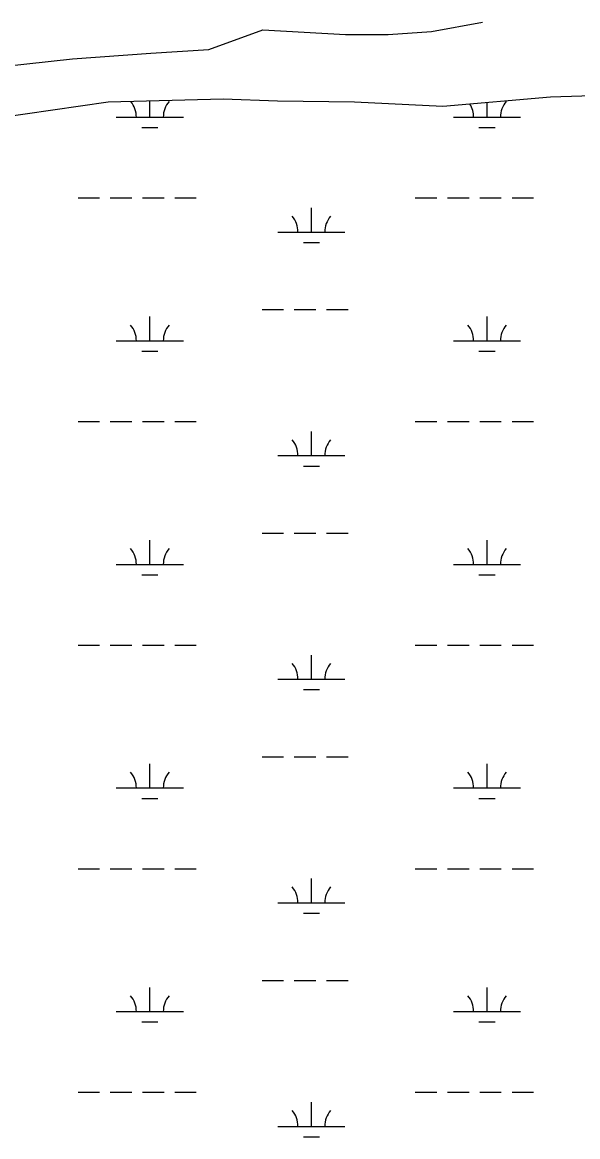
# Model space of a CAD drawing. Extents: x 3177185 to 3215018, y 812988 to 838321.
# Drawn here: x 3208098 to 3208925, y 832790 to 834448 of the extents above; entities that cross this region are included whole.
import ezdxf

# ---------------------------------------------------------------- set-up
doc = ezdxf.new("R2010")
doc.units = 0
doc.layers.add('V-SITE-VEGE', color=7, linetype='Continuous')
doc.layers.add('V-WETL-SWMP', color=7, linetype='Continuous')

msp = doc.modelspace()

# ---------------------------------------------------------------- linework, layer by layer
at = {"layer": 'V-SITE-VEGE'}
for p, q in [((3208376.079, 834407.8960000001), (3208456.203, 834437.218)), ((3208456.203, 834437.218), (3208579.1, 834430.1789999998)), ((3208707.1750000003, 834434.604), (3208783.166, 834448.297)), ((3208579.1, 834430.179), (3208642.62, 834430.308)), ((3208642.62, 834430.308), (3208707.1750000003, 834434.604)), ((3208289.6580000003, 834402.514), (3208376.079, 834407.8960000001)), ((3208068.933, 834382.278), (3208173.045, 834393.9450000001)), ((3208173.045, 834393.9450000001), (3208289.6580000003, 834402.514)), ((3209128.066, 834344.865), (3208884.4050000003, 834337.079)), ((3208226.285, 834329.491), (3208049.305, 834304.1360000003)), ((3208397.057, 834334.002), (3208226.285, 834329.491)), ((3208478.289, 834331.045), (3208397.057, 834334.002)), ((3208592.842, 834329.196), (3208478.289, 834331.045)), ((3208724.065, 834323.216), (3208592.842, 834329.1960000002)), ((3208884.4050000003, 834337.079), (3208724.065, 834323.216))]:
    msp.add_line(p, q, dxfattribs=at)
at = {"layer": 'V-WETL-SWMP'}
for p, q in [((3208376.081057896, 834407.895225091), (3208456.2050574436, 834437.2162258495)), ((3208456.2050574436, 834437.2162258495), (3208579.1000554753, 834430.177229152)), ((3208707.177053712, 834434.60323211), (3208783.169052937, 834448.2962334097)), ((3208579.1000554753, 834430.177229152), (3208642.6220545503, 834430.3062307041)), ((3208642.6220545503, 834430.3062307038), (3208707.177053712, 834434.60323211)), ((3208289.6590590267, 834402.5122231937), (3208376.081057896, 834407.895225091)), ((3208068.933061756, 834382.2762186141), (3208173.04506052, 834393.9432206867)), ((3208173.04506052, 834393.9432206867), (3208289.6590590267, 834402.5122231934)), ((3209128.0680705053, 834344.8632039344), (3208884.407073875, 834337.0771982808)), ((3208226.2850833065, 834329.4881824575), (3208049.306085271, 834304.1351791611)), ((3208397.0580809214, 834334.0011864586), (3208226.2850833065, 834329.4881824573)), ((3208288.1126047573, 834306.9460707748), (3208288.11260535, 834331.1220933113)), ((3208478.290079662, 834331.0431885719), (3208397.0580809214, 834334.0011864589)), ((3208592.8430779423, 834329.1931914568), (3208478.290079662, 834331.0431885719)), ((3208724.066075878, 834323.2131949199), (3208592.8430779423, 834329.1931914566)), ((3208884.407073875, 834337.0771982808), (3208724.066075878, 834323.2131949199)), ((3208790.02060109, 834306.9460707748), (3208790.0206016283, 834328.9160019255)), ((3208238.112605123, 834306.9460707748), (3208338.112604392, 834306.9460707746)), ((3208740.0206014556, 834306.9460707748), (3208840.020600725, 834306.9460707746)), ((3208276.1126044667, 834291.5150710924), (3208300.112604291, 834291.5150710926)), ((3208778.0206007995, 834291.5150710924), (3208802.0206006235, 834291.5150710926)), ((3208181.268602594, 834186.8750732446), (3208213.2686023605, 834186.8750732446)), ((3208229.2686022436, 834186.8750732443), (3208261.2686020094, 834186.8750732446)), ((3208277.2686018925, 834186.8750732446), (3208309.2686016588, 834186.8750732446)), ((3208325.268601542, 834186.8750732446), (3208357.268601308, 834186.8750732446)), ((3208528.5845988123, 834136.1330742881), (3208528.5845996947, 834172.1330735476)), ((3208683.1765989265, 834186.8750732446), (3208715.176598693, 834186.8750732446)), ((3208731.1765985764, 834186.8750732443), (3208763.176598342, 834186.8750732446)), ((3208779.1765982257, 834186.8750732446), (3208811.1765979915, 834186.8750732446)), ((3208827.1765978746, 834186.8750732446), (3208859.176597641, 834186.8750732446)), ((3208478.5845991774, 834136.1330742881), (3208578.5845984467, 834136.1330742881)), ((3208516.5845985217, 834120.7020746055), (3208540.5845983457, 834120.7020746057)), ((3208288.112596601, 833974.2710776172), (3208288.1125974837, 834010.2710768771)), ((3208455.1765965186, 834020.7010766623), (3208487.176596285, 834020.7010766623)), ((3208503.1765961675, 834020.7010766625), (3208535.176595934, 834020.7010766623)), ((3208551.1765958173, 834020.7010766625), (3208583.176595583, 834020.7010766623)), ((3208790.0205929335, 833974.2710776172), (3208790.0205938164, 834010.2710768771)), ((3208238.1125969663, 833974.2710776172), (3208338.1125962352, 833974.271077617)), ((3208740.020593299, 833974.2710776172), (3208840.0205925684, 833974.271077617)), ((3208276.11259631, 833958.8400779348), (3208300.1125961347, 833958.840077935)), ((3208778.020592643, 833958.8400779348), (3208802.0205924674, 833958.840077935)), ((3208181.2685944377, 833854.200080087), (3208213.268594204, 833854.200080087)), ((3208229.2685940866, 833854.2000800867), (3208261.268593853, 833854.200080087)), ((3208277.2685937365, 833854.200080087), (3208309.268593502, 833854.200080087)), ((3208325.268593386, 833854.200080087), (3208357.2685931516, 833854.200080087)), ((3208683.1765907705, 833854.200080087), (3208715.1765905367, 833854.200080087)), ((3208731.17659042, 833854.2000800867), (3208763.1765901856, 833854.200080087)), ((3208779.1765900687, 833854.200080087), (3208811.1765898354, 833854.200080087)), ((3208827.1765897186, 833854.200080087), (3208859.1765894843, 833854.200080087)), ((3208528.5845906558, 833803.4580811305), (3208528.5845915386, 833839.45808039)), ((3208478.5845910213, 833803.4580811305), (3208578.5845902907, 833803.4580811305)), ((3208516.5845903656, 833788.0270814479), (3208540.5845901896, 833788.0270814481)), ((3208288.1125884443, 833641.5960844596), (3208288.112589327, 833677.5960837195)), ((3208455.1765883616, 833688.0260835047), (3208487.1765881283, 833688.0260835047)), ((3208503.1765880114, 833688.0260835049), (3208535.176587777, 833688.0260835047)), ((3208551.1765876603, 833688.0260835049), (3208583.1765874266, 833688.0260835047)), ((3208790.020584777, 833641.5960844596), (3208790.0205856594, 833677.5960837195)), ((3208238.11258881, 833641.5960844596), (3208338.112588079, 833641.5960844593)), ((3208740.0205851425, 833641.5960844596), (3208840.020584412, 833641.5960844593)), ((3208276.1125881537, 833626.1650847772), (3208300.112587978, 833626.1650847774)), ((3208778.0205844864, 833626.1650847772), (3208802.0205843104, 833626.1650847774)), ((3208181.2685862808, 833521.5250869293), (3208213.2685860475, 833521.5250869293)), ((3208229.2685859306, 833521.5250869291), (3208261.2685856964, 833521.5250869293)), ((3208277.26858558, 833521.5250869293), (3208309.2685853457, 833521.5250869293)), ((3208325.268585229, 833521.5250869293), (3208357.2685849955, 833521.5250869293)), ((3208683.176582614, 833521.5250869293), (3208715.1765823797, 833521.5250869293)), ((3208731.176582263, 833521.5250869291), (3208763.1765820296, 833521.5250869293)), ((3208779.1765819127, 833521.5250869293), (3208811.1765816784, 833521.5250869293)), ((3208827.1765815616, 833521.5250869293), (3208859.176581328, 833521.5250869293)), ((3208528.5845824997, 833470.7830879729), (3208528.5845833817, 833506.7830872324)), ((3208478.584582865, 833470.7830879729), (3208578.584582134, 833470.7830879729)), ((3208516.5845822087, 833455.3520882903), (3208540.584582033, 833455.3520882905)), ((3208288.112580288, 833308.9210913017), (3208288.1125811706, 833344.9210905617)), ((3208455.1765802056, 833355.3510903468), (3208487.176579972, 833355.3510903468)), ((3208503.176579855, 833355.351090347), (3208535.1765796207, 833355.3510903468)), ((3208551.1765795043, 833355.351090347), (3208583.1765792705, 833355.3510903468)), ((3208790.0205766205, 833308.9210913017), (3208790.0205775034, 833344.9210905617)), ((3208238.1125806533, 833308.9210913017), (3208338.1125799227, 833308.9210913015)), ((3208276.112579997, 833293.4900916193), (3208300.1125798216, 833293.4900916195)), ((3208740.0205769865, 833308.9210913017), (3208840.0205762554, 833308.9210913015)), ((3208778.0205763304, 833293.4900916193), (3208802.0205761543, 833293.4900916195)), ((3208181.2685781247, 833188.8500937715), (3208213.268577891, 833188.8500937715)), ((3208229.268577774, 833188.8500937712), (3208261.26857754, 833188.8500937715)), ((3208277.268577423, 833188.8500937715), (3208309.2685771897, 833188.8500937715)), ((3208325.268577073, 833188.8500937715), (3208357.2685768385, 833188.8500937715)), ((3208683.1765744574, 833188.8500937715), (3208715.1765742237, 833188.8500937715)), ((3208731.176574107, 833188.8500937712), (3208763.1765738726, 833188.8500937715)), ((3208779.176573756, 833188.8500937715), (3208811.1765735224, 833188.8500937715)), ((3208827.1765734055, 833188.8500937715), (3208859.1765731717, 833188.8500937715)), ((3208528.5845743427, 833138.108094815), (3208528.5845752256, 833174.1080940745)), ((3208478.5845747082, 833138.108094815), (3208578.5845739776, 833138.108094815)), ((3208516.5845740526, 833122.6770951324), (3208540.5845738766, 833122.6770951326)), ((3208288.112572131, 832976.2460981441), (3208288.112573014, 833012.246097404)), ((3208455.176572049, 833022.6760971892), (3208487.1765718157, 833022.6760971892)), ((3208503.1765716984, 833022.6760971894), (3208535.1765714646, 833022.6760971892)), ((3208551.1765713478, 833022.6760971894), (3208583.1765711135, 833022.6760971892)), ((3208790.0205684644, 832976.2460981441), (3208790.020569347, 833012.246097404)), ((3208238.1125724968, 832976.2460981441), (3208338.112571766, 832976.2460981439)), ((3208740.0205688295, 832976.2460981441), (3208840.020568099, 832976.2460981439)), ((3208276.1125718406, 832960.8150984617), (3208300.1125716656, 832960.8150984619)), ((3208778.0205681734, 832960.8150984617), (3208802.020567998, 832960.8150984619)), ((3208181.268569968, 832856.1751006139), (3208213.2685697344, 832856.1751006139)), ((3208229.2685696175, 832856.1751006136), (3208261.268569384, 832856.1751006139)), ((3208277.268569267, 832856.1751006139), (3208309.2685690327, 832856.1751006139)), ((3208325.2685689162, 832856.1751006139), (3208357.2685686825, 832856.1751006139)), ((3208683.176566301, 832856.1751006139), (3208715.176566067, 832856.1751006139)), ((3208731.1765659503, 832856.1751006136), (3208763.1765657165, 832856.1751006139)), ((3208779.1765655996, 832856.1751006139), (3208811.176565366, 832856.1751006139)), ((3208827.176565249, 832856.1751006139), (3208859.1765650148, 832856.1751006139)), ((3208528.5845661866, 832805.4331016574), (3208528.584567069, 832841.4331009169)), ((3208478.5845665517, 832805.4331016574), (3208578.584565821, 832805.4331016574)), ((3208516.584565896, 832790.0021019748), (3208540.58456572, 832790.002101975))]:
    msp.add_line(p, q, dxfattribs=at)
for centre, radius, start, end in [((3208232.86966907, 834307.4208739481), 35.24628790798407, 359.2281799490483, 40.623384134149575), ((3208343.3555404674, 834307.4208739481), 35.246287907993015, 139.22817692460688, 180.7718352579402), ((3208734.7776654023, 834307.4208739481), 35.24628790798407, 359.2281799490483, 33.14311917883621), ((3208845.2635368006, 834307.4208739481), 35.246287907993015, 139.22817692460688, 180.7718352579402), ((3208473.341663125, 834136.6078774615), 35.24628790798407, 359.2281799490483, 40.771838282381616), ((3208583.8275345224, 834136.6078774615), 35.246287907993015, 139.22817692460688, 180.7718352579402), ((3208232.8696609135, 833974.7458807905), 35.24628790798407, 359.2281799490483, 40.771838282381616), ((3208343.355532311, 833974.7458807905), 35.246287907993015, 139.22817692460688, 180.7718352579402), ((3208734.777657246, 833974.7458807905), 35.24628790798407, 359.2281799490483, 40.771838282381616), ((3208845.2635286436, 833974.7458807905), 35.246287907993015, 139.22817692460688, 180.7718352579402), ((3208473.341654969, 833803.9328843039), 35.24628790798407, 359.2281799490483, 40.771838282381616), ((3208583.8275263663, 833803.9328843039), 35.246287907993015, 139.22817692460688, 180.7718352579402), ((3208232.869652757, 833642.0708876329), 35.24628790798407, 359.2281799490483, 40.771838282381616), ((3208343.355524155, 833642.0708876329), 35.246287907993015, 139.22817692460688, 180.7718352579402), ((3208734.777649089, 833642.0708876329), 35.24628790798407, 359.2281799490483, 40.771838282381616), ((3208845.2635204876, 833642.0708876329), 35.246287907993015, 139.22817692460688, 180.7718352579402), ((3208473.341646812, 833471.2578911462), 35.24628790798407, 359.2281799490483, 40.771838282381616), ((3208583.8275182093, 833471.2578911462), 35.246287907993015, 139.22817692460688, 180.7718352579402), ((3208232.8696446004, 833309.395894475), 35.24628790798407, 359.2281799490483, 40.771838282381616), ((3208343.355515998, 833309.395894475), 35.246287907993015, 139.22817692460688, 180.7718352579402), ((3208734.777640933, 833309.395894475), 35.24628790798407, 359.2281799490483, 40.771838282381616), ((3208845.263512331, 833309.395894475), 35.246287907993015, 139.22817692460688, 180.7718352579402), ((3208473.341638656, 833138.5828979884), 35.24628790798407, 359.2281799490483, 40.771838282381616), ((3208583.8275100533, 833138.5828979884), 35.246287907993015, 139.22817692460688, 180.7718352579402), ((3208232.8696364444, 832976.7209013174), 35.24628790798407, 359.2281799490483, 40.771838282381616), ((3208343.355507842, 832976.7209013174), 35.246287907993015, 139.22817692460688, 180.7718352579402), ((3208734.7776327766, 832976.7209013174), 35.24628790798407, 359.2281799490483, 40.771838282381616), ((3208845.263504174, 832976.7209013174), 35.246287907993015, 139.22817692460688, 180.7718352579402), ((3208473.3416304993, 832805.9079048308), 35.24628790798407, 359.2281799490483, 40.771838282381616), ((3208583.827501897, 832805.9079048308), 35.246287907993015, 139.22817692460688, 180.7718352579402)]:
    msp.add_arc(centre, radius, start, end, dxfattribs=at)

doc.saveas('drawing.dxf')
